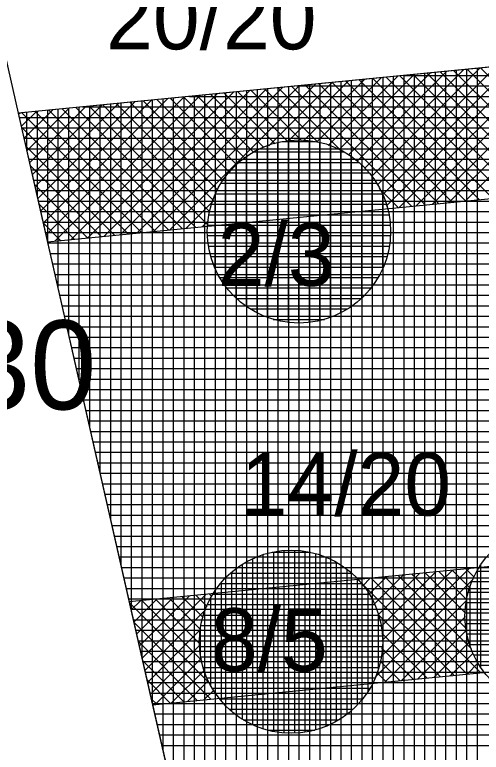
# Model space of a CAD drawing. Extents: x -566461 to -565198, y -1096301 to -1095707.
# Drawn here: x -566355.72 to -566346.81, y -1095854.4 to -1095840.31 of the extents above; entities that cross this region are included whole.
import ezdxf

# ---------------------------------------------------------------- set-up
doc = ezdxf.new("R2010")
doc.units = 0
for name, color, linetype in [('Vrstva 1', 7, 'Continuous'), ('Vrstva 17', 7, 'Continuous'), ('Vrstva 40', 7, 'Continuous'), ('Vrstva 41', 7, 'Continuous'), ('Vrstva 42', 7, 'Continuous'), ('Vrstva 43', 7, 'Continuous'), ('Vrstva 44', 7, 'Continuous')]:
    doc.layers.add(name, color=color, linetype=linetype)

msp = doc.modelspace()

# ---------------------------------------------------------------- linework, layer by layer
at = {"layer": 'Vrstva 1'}
for p, q in [((-566364.8, -1095801.88), (-566355.65, -1095842.19)), ((-566305.22, -1095837.26), (-566355.65, -1095842.19)), ((-566355.65, -1095842.19), (-566351.09, -1095862.29))]:
    msp.add_line(p, q, dxfattribs=at)
at = {"layer": 'Vrstva 41'}
for p, q in [((-566345.583, -1095841.206), (-566348.367, -1095843.989)), ((-566345.269, -1095841.175), (-566348.053, -1095843.959)), ((-566344.956, -1095841.145), (-566347.74, -1095843.928)), ((-566344.642, -1095841.114), (-566347.426, -1095843.898)), ((-566344.329, -1095841.083), (-566347.113, -1095843.867)), ((-566346.837, -1095841.328), (-566348.907, -1095843.399)), ((-566346.523, -1095841.298), (-566348.794, -1095843.568)), ((-566346.21, -1095841.267), (-566348.698, -1095843.755)), ((-566345.896, -1095841.236), (-566348.624, -1095843.964)), ((-566347.078, -1095841.352), (-566345.492, -1095842.938)), ((-566346.82, -1095841.327), (-566345.39, -1095842.757)), ((-566348.404, -1095841.482), (-566349.729, -1095842.806)), ((-566348.091, -1095841.451), (-566349.529, -1095842.889)), ((-566347.777, -1095841.42), (-566349.349, -1095842.992)), ((-566347.464, -1095841.39), (-566349.185, -1095843.111)), ((-566347.15, -1095841.359), (-566349.038, -1095843.247)), ((-566348.366, -1095841.478), (-566346.079, -1095843.766)), ((-566348.109, -1095841.453), (-566345.821, -1095843.741)), ((-566347.851, -1095841.428), (-566345.665, -1095843.613)), ((-566347.593, -1095841.402), (-566345.635, -1095843.36)), ((-566347.336, -1095841.377), (-566345.576, -1095843.137)), ((-566349.972, -1095841.635), (-566352.755, -1095844.418)), ((-566349.658, -1095841.604), (-566350.866, -1095842.812)), ((-566349.345, -1095841.574), (-566350.496, -1095842.725)), ((-566349.031, -1095841.543), (-566350.205, -1095842.716)), ((-566348.718, -1095841.512), (-566349.952, -1095842.746)), ((-566349.912, -1095841.629), (-566347.624, -1095843.917)), ((-566349.655, -1095841.604), (-566347.367, -1095843.892)), ((-566349.397, -1095841.579), (-566347.109, -1095843.867)), ((-566349.139, -1095841.554), (-566346.851, -1095843.841)), ((-566348.882, -1095841.528), (-566346.594, -1095843.816)), ((-566348.624, -1095841.503), (-566346.336, -1095843.791)), ((-566351.226, -1095841.757), (-566354.009, -1095844.541)), ((-566350.912, -1095841.727), (-566353.696, -1095844.51)), ((-566350.599, -1095841.696), (-566353.382, -1095844.48)), ((-566350.285, -1095841.666), (-566353.069, -1095844.449)), ((-566351.458, -1095841.78), (-566350.511, -1095842.727)), ((-566351.201, -1095841.755), (-566350.241, -1095842.714)), ((-566350.943, -1095841.73), (-566349.92, -1095842.752)), ((-566350.685, -1095841.705), (-566349.47, -1095842.92)), ((-566350.428, -1095841.679), (-566348.14, -1095843.967)), ((-566350.17, -1095841.654), (-566347.882, -1095843.942)), ((-566352.793, -1095841.911), (-566355.174, -1095844.291)), ((-566352.48, -1095841.88), (-566355.121, -1095844.522)), ((-566352.166, -1095841.849), (-566354.95, -1095844.633)), ((-566351.853, -1095841.819), (-566354.636, -1095844.602)), ((-566351.539, -1095841.788), (-566354.323, -1095844.572)), ((-566352.746, -1095841.906), (-566351.474, -1095843.179)), ((-566352.489, -1095841.881), (-566351.32, -1095843.05)), ((-566352.231, -1095841.856), (-566351.148, -1095842.939)), ((-566351.974, -1095841.831), (-566350.957, -1095842.847)), ((-566351.716, -1095841.805), (-566350.746, -1095842.775)), ((-566354.047, -1095842.033), (-566355.383, -1095843.369)), ((-566353.734, -1095842.003), (-566355.33, -1095843.599)), ((-566353.42, -1095841.972), (-566355.278, -1095843.83)), ((-566353.107, -1095841.941), (-566355.226, -1095844.061)), ((-566354.292, -1095842.057), (-566352.022, -1095844.328)), ((-566354.035, -1095842.032), (-566351.987, -1095844.079)), ((-566353.777, -1095842.007), (-566351.923, -1095843.861)), ((-566353.519, -1095841.982), (-566351.837, -1095843.664)), ((-566353.262, -1095841.957), (-566351.733, -1095843.485)), ((-566353.004, -1095841.931), (-566351.612, -1095843.324)), ((-566355.615, -1095842.187), (-566355.644, -1095842.216)), ((-566355.301, -1095842.156), (-566355.592, -1095842.447)), ((-566355.581, -1095842.183), (-566353.293, -1095844.471)), ((-566354.988, -1095842.125), (-566355.54, -1095842.677)), ((-566354.674, -1095842.095), (-566355.487, -1095842.908)), ((-566354.361, -1095842.064), (-566355.435, -1095843.138)), ((-566355.323, -1095842.158), (-566353.035, -1095844.446)), ((-566355.065, -1095842.133), (-566352.778, -1095844.421)), ((-566354.808, -1095842.108), (-566352.52, -1095844.395)), ((-566354.55, -1095842.082), (-566352.262, -1095844.37)), ((-566355.589, -1095842.457), (-566353.551, -1095844.496)), ((-566355.506, -1095842.823), (-566353.808, -1095844.521)), ((-566355.424, -1095843.189), (-566354.066, -1095844.547)), ((-566355.341, -1095843.555), (-566354.324, -1095844.572)), ((-566348.76, -1095843.63), (-566348.397, -1095843.992)), ((-566351.928, -1095843.874), (-566352.442, -1095844.388)), ((-566355.258, -1095843.92), (-566354.581, -1095844.597)), ((-566355.175, -1095844.286), (-566354.839, -1095844.622)), ((-566352.015, -1095844.244), (-566352.128, -1095844.357)), ((-566347.047, -1095850.894), (-566348.729, -1095852.576)), ((-566347.361, -1095850.925), (-566348.7, -1095852.264)), ((-566347.363, -1095850.925), (-566347.027, -1095851.261)), ((-566347.105, -1095850.9), (-566346.946, -1095851.059)), ((-566346.847, -1095850.875), (-566346.845, -1095850.877)), ((-566348.928, -1095851.078), (-566349.069, -1095851.219)), ((-566348.615, -1095851.047), (-566348.953, -1095851.386)), ((-566348.909, -1095851.076), (-566347.078, -1095852.907)), ((-566348.301, -1095851.017), (-566348.855, -1095851.57)), ((-566347.988, -1095850.986), (-566348.778, -1095851.776)), ((-566347.674, -1095850.955), (-566348.724, -1095852.006)), ((-566348.651, -1095851.051), (-566346.82, -1095852.882)), ((-566348.393, -1095851.026), (-566346.994, -1095852.425)), ((-566348.136, -1095851), (-566347.093, -1095852.043)), ((-566347.878, -1095850.975), (-566347.109, -1095851.744)), ((-566347.62, -1095850.95), (-566347.082, -1095851.488)), ((-566349.166, -1095851.101), (-566347.335, -1095852.932)), ((-566346.962, -1095851.092), (-566348.837, -1095852.967)), ((-566353.003, -1095851.476), (-566353.444, -1095851.917)), ((-566352.69, -1095851.446), (-566353.391, -1095852.147)), ((-566352.376, -1095851.415), (-566353.339, -1095852.377)), ((-566353.289, -1095851.504), (-566352.143, -1095852.65)), ((-566352.063, -1095851.384), (-566353.286, -1095852.608)), ((-566353.031, -1095851.479), (-566352.179, -1095852.331)), ((-566352.773, -1095851.454), (-566352.165, -1095852.063)), ((-566352.516, -1095851.429), (-566352.116, -1095851.828)), ((-566352.258, -1095851.403), (-566352.044, -1095851.617)), ((-566352, -1095851.378), (-566351.952, -1095851.427)), ((-566347.083, -1095851.496), (-566348.648, -1095853.06)), ((-566353.527, -1095851.548), (-566351.982, -1095853.093)), ((-566353.317, -1095851.507), (-566353.496, -1095851.686)), ((-566352.064, -1095851.668), (-566353.234, -1095852.838)), ((-566348.779, -1095851.772), (-566347.593, -1095852.957)), ((-566353.444, -1095851.915), (-566351.973, -1095853.385)), ((-566347.112, -1095851.807), (-566348.334, -1095853.03)), ((-566352.163, -1095852.05), (-566353.182, -1095853.069)), ((-566347.089, -1095852.068), (-566348.021, -1095852.999)), ((-566348.707, -1095852.126), (-566347.851, -1095852.982)), ((-566353.361, -1095852.281), (-566352.231, -1095853.411)), ((-566352.178, -1095852.348), (-566353.129, -1095853.299)), ((-566347.038, -1095852.299), (-566347.707, -1095852.968)), ((-566348.711, -1095852.405), (-566348.108, -1095853.008)), ((-566352.151, -1095852.604), (-566353.036, -1095853.489)), ((-566346.963, -1095852.507), (-566347.394, -1095852.938)), ((-566353.278, -1095852.647), (-566352.489, -1095853.436)), ((-566348.739, -1095852.66), (-566348.366, -1095853.033)), ((-566346.865, -1095852.692), (-566347.08, -1095852.907)), ((-566352.095, -1095852.831), (-566352.723, -1095853.459)), ((-566348.803, -1095852.878), (-566348.624, -1095853.058)), ((-566353.194, -1095853.013), (-566352.746, -1095853.461)), ((-566352.014, -1095853.032), (-566352.409, -1095853.428)), ((-566348.889, -1095853.076), (-566348.881, -1095853.083)), ((-566351.913, -1095853.215), (-566352.096, -1095853.397)), ((-566353.111, -1095853.379), (-566353.004, -1095853.486))]:
    msp.add_line(p, q, dxfattribs=at)
at = {"layer": 'Vrstva 42'}
for points in [[(-566355.65, -1095842.19), (-566355.093, -1095844.647), (-566304.64, -1095839.715), (-566305.22, -1095837.26)], [(-566353.532, -1095851.528), (-566353.085, -1095853.494), (-566302.553, -1095848.555), (-566303.017, -1095846.59)]]:
    msp.add_lwpolyline(points, close=True, dxfattribs=at)
at = {"layer": 'Vrstva 43'}
for p, q in [((-566347.09, -1095841.353), (-566347.09, -1095861.982)), ((-566346.89, -1095841.334), (-566346.89, -1095861.966)), ((-566348.49, -1095841.49), (-566348.49, -1095862.09)), ((-566348.29, -1095841.47), (-566348.29, -1095862.074)), ((-566348.285, -1095841.47), (-566304.227, -1095841.47)), ((-566348.09, -1095841.451), (-566348.09, -1095862.059)), ((-566347.89, -1095841.431), (-566347.89, -1095862.043)), ((-566347.69, -1095841.412), (-566347.69, -1095862.028)), ((-566347.49, -1095841.392), (-566347.49, -1095862.012)), ((-566347.29, -1095841.373), (-566347.29, -1095861.997)), ((-566349.89, -1095841.627), (-566349.89, -1095862.197)), ((-566349.69, -1095841.607), (-566349.69, -1095862.182)), ((-566349.49, -1095841.588), (-566349.49, -1095862.167)), ((-566349.29, -1095841.568), (-566349.29, -1095862.151)), ((-566349.09, -1095841.549), (-566349.09, -1095862.136)), ((-566348.89, -1095841.529), (-566348.89, -1095862.12)), ((-566348.69, -1095841.51), (-566348.69, -1095862.105)), ((-566351.29, -1095841.764), (-566351.29, -1095861.408)), ((-566351.09, -1095841.744), (-566351.09, -1095862.29)), ((-566350.89, -1095841.725), (-566350.89, -1095862.275)), ((-566350.69, -1095841.705), (-566350.69, -1095862.259)), ((-566350.49, -1095841.686), (-566350.49, -1095862.244)), ((-566350.331, -1095841.67), (-566304.18, -1095841.67)), ((-566350.29, -1095841.666), (-566350.29, -1095862.228)), ((-566350.09, -1095841.646), (-566350.09, -1095862.213)), ((-566352.89, -1095841.92), (-566352.89, -1095854.356)), ((-566352.69, -1095841.901), (-566352.69, -1095855.237)), ((-566352.49, -1095841.881), (-566352.49, -1095856.119)), ((-566352.377, -1095841.87), (-566304.132, -1095841.87)), ((-566352.29, -1095841.862), (-566352.29, -1095857.001)), ((-566352.09, -1095841.842), (-566352.09, -1095857.882)), ((-566351.89, -1095841.822), (-566351.89, -1095858.764)), ((-566351.69, -1095841.803), (-566351.69, -1095859.645)), ((-566351.49, -1095841.783), (-566351.49, -1095860.527)), ((-566354.29, -1095842.057), (-566354.29, -1095848.185)), ((-566354.09, -1095842.037), (-566354.09, -1095849.066)), ((-566353.89, -1095842.018), (-566353.89, -1095849.948)), ((-566353.69, -1095841.998), (-566353.69, -1095850.829)), ((-566353.49, -1095841.979), (-566353.49, -1095851.711)), ((-566353.29, -1095841.959), (-566353.29, -1095852.593)), ((-566353.09, -1095841.94), (-566353.09, -1095853.474)), ((-566355.49, -1095842.174), (-566355.49, -1095842.895)), ((-566355.29, -1095842.155), (-566355.29, -1095843.777)), ((-566355.09, -1095842.135), (-566355.09, -1095844.658)), ((-566354.89, -1095842.116), (-566354.89, -1095845.54)), ((-566354.69, -1095842.096), (-566354.69, -1095846.422)), ((-566354.49, -1095842.077), (-566354.49, -1095847.303)), ((-566354.423, -1095842.07), (-566304.085, -1095842.07)), ((-566355.632, -1095842.27), (-566304.038, -1095842.27)), ((-566355.586, -1095842.47), (-566303.991, -1095842.47)), ((-566355.541, -1095842.67), (-566303.944, -1095842.67)), ((-566355.496, -1095842.87), (-566303.897, -1095842.87)), ((-566355.45, -1095843.07), (-566303.849, -1095843.07)), ((-566355.405, -1095843.27), (-566303.802, -1095843.27)), ((-566355.36, -1095843.47), (-566303.755, -1095843.47)), ((-566355.314, -1095843.67), (-566303.708, -1095843.67)), ((-566355.269, -1095843.87), (-566303.661, -1095843.87)), ((-566355.223, -1095844.07), (-566303.613, -1095844.07)), ((-566355.178, -1095844.27), (-566303.566, -1095844.27)), ((-566355.133, -1095844.47), (-566303.519, -1095844.47)), ((-566355.087, -1095844.67), (-566303.472, -1095844.67)), ((-566355.042, -1095844.87), (-566303.425, -1095844.87)), ((-566354.997, -1095845.07), (-566303.378, -1095845.07)), ((-566354.951, -1095845.27), (-566303.33, -1095845.27)), ((-566354.906, -1095845.47), (-566303.283, -1095845.47)), ((-566354.861, -1095845.67), (-566303.236, -1095845.67)), ((-566354.815, -1095845.87), (-566303.189, -1095845.87)), ((-566354.77, -1095846.07), (-566303.142, -1095846.07)), ((-566354.724, -1095846.27), (-566303.094, -1095846.27)), ((-566354.679, -1095846.47), (-566303.047, -1095846.47)), ((-566354.634, -1095846.67), (-566303, -1095846.67)), ((-566354.588, -1095846.87), (-566302.953, -1095846.87)), ((-566354.543, -1095847.07), (-566302.906, -1095847.07)), ((-566354.498, -1095847.27), (-566302.859, -1095847.27)), ((-566354.452, -1095847.47), (-566302.811, -1095847.47)), ((-566354.407, -1095847.67), (-566302.764, -1095847.67)), ((-566354.361, -1095847.87), (-566302.717, -1095847.87)), ((-566354.316, -1095848.07), (-566302.67, -1095848.07)), ((-566354.271, -1095848.27), (-566302.623, -1095848.27)), ((-566354.225, -1095848.47), (-566302.575, -1095848.47)), ((-566354.18, -1095848.67), (-566302.528, -1095848.67)), ((-566354.135, -1095848.87), (-566302.481, -1095848.87)), ((-566354.089, -1095849.07), (-566302.434, -1095849.07)), ((-566354.044, -1095849.27), (-566302.387, -1095849.27)), ((-566353.998, -1095849.47), (-566302.34, -1095849.47)), ((-566353.953, -1095849.67), (-566302.292, -1095849.67)), ((-566353.908, -1095849.87), (-566302.245, -1095849.87)), ((-566353.862, -1095850.07), (-566302.198, -1095850.07)), ((-566353.817, -1095850.27), (-566302.151, -1095850.27)), ((-566353.772, -1095850.47), (-566302.104, -1095850.47)), ((-566353.726, -1095850.67), (-566302.056, -1095850.67)), ((-566353.681, -1095850.87), (-566302.009, -1095850.87)), ((-566353.635, -1095851.07), (-566301.962, -1095851.07)), ((-566353.59, -1095851.27), (-566301.915, -1095851.27)), ((-566353.545, -1095851.47), (-566301.868, -1095851.47)), ((-566353.499, -1095851.67), (-566301.821, -1095851.67)), ((-566353.454, -1095851.87), (-566301.773, -1095851.87)), ((-566353.409, -1095852.07), (-566301.726, -1095852.07)), ((-566353.363, -1095852.27), (-566301.679, -1095852.27)), ((-566353.318, -1095852.47), (-566301.632, -1095852.47)), ((-566353.272, -1095852.67), (-566301.585, -1095852.67)), ((-566353.227, -1095852.87), (-566301.537, -1095852.87)), ((-566353.182, -1095853.07), (-566301.49, -1095853.07)), ((-566353.136, -1095853.27), (-566301.443, -1095853.27)), ((-566353.091, -1095853.47), (-566301.396, -1095853.47)), ((-566353.046, -1095853.67), (-566301.349, -1095853.67)), ((-566353, -1095853.87), (-566301.302, -1095853.87)), ((-566352.955, -1095854.07), (-566301.254, -1095854.07)), ((-566352.909, -1095854.27), (-566301.207, -1095854.27))]:
    msp.add_line(p, q, dxfattribs=at)
msp.add_lwpolyline([(-566355.65, -1095842.19), (-566351.09, -1095862.29), (-566300.24, -1095858.37), (-566305.22, -1095837.26)], close=True, dxfattribs=at)
at = {"layer": 'Vrstva 44'}
for p, q in [((-566350.69, -1095846.153), (-566350.69, -1095842.748)), ((-566350.61, -1095842.73), (-566349.976, -1095842.73)), ((-566350.49, -1095846.188), (-566350.49, -1095842.713)), ((-566350.29, -1095846.198), (-566350.29, -1095842.701)), ((-566350.09, -1095846.187), (-566350.09, -1095842.712)), ((-566349.89, -1095846.152), (-566349.89, -1095842.748)), ((-566351.09, -1095846.006), (-566351.09, -1095842.894)), ((-566350.89, -1095846.092), (-566350.89, -1095842.807)), ((-566349.69, -1095846.094), (-566349.69, -1095842.808)), ((-566349.49, -1095846.005), (-566349.49, -1095842.895)), ((-566351.29, -1095845.884), (-566351.29, -1095843.016)), ((-566351.153, -1095842.93), (-566349.426, -1095842.93)), ((-566349.29, -1095845.884), (-566349.29, -1095843.016)), ((-566351.49, -1095845.723), (-566351.49, -1095843.177)), ((-566351.436, -1095843.13), (-566349.144, -1095843.13)), ((-566349.09, -1095845.722), (-566349.09, -1095843.178)), ((-566351.632, -1095843.33), (-566348.946, -1095843.33)), ((-566351.69, -1095845.497), (-566351.69, -1095843.402)), ((-566348.89, -1095845.5), (-566348.89, -1095843.403)), ((-566351.777, -1095843.53), (-566348.804, -1095843.53)), ((-566351.89, -1095845.158), (-566351.89, -1095843.745)), ((-566351.884, -1095843.73), (-566348.696, -1095843.73)), ((-566348.69, -1095845.154), (-566348.69, -1095843.742)), ((-566351.959, -1095843.93), (-566348.62, -1095843.93)), ((-566352.009, -1095844.13), (-566348.571, -1095844.13)), ((-566352.035, -1095844.33), (-566348.546, -1095844.33)), ((-566352.038, -1095844.53), (-566348.543, -1095844.53)), ((-566352.016, -1095844.73), (-566348.563, -1095844.73)), ((-566351.971, -1095844.93), (-566348.608, -1095844.93)), ((-566351.901, -1095845.13), (-566348.68, -1095845.13)), ((-566351.802, -1095845.33), (-566348.779, -1095845.33)), ((-566351.664, -1095845.53), (-566348.915, -1095845.53)), ((-566351.482, -1095845.73), (-566349.098, -1095845.73)), ((-566351.222, -1095845.93), (-566349.358, -1095845.93)), ((-566350.779, -1095846.13), (-566349.805, -1095846.13)), ((-566350.97, -1095853.956), (-566350.97, -1095850.624)), ((-566350.804, -1095850.58), (-566350.071, -1095850.58)), ((-566350.77, -1095854.007), (-566350.77, -1095850.572)), ((-566350.57, -1095854.033), (-566350.57, -1095850.545)), ((-566350.37, -1095854.037), (-566350.37, -1095850.543)), ((-566350.17, -1095854.018), (-566350.17, -1095850.563)), ((-566349.97, -1095853.975), (-566349.97, -1095850.606)), ((-566351.321, -1095850.78), (-566349.559, -1095850.78)), ((-566351.17, -1095853.878), (-566351.17, -1095850.702)), ((-566349.77, -1095853.905), (-566349.77, -1095850.674)), ((-566349.57, -1095853.807), (-566349.57, -1095850.774)), ((-566351.37, -1095853.771), (-566351.37, -1095850.808)), ((-566349.37, -1095853.673), (-566349.37, -1095850.907)), ((-566346.893, -1095850.94), (-566343.847, -1095850.94)), ((-566346.82, -1095852.777), (-566346.82, -1095850.824)), ((-566351.598, -1095850.98), (-566349.283, -1095850.98)), ((-566351.57, -1095853.624), (-566351.57, -1095850.956)), ((-566351.79, -1095851.18), (-566349.088, -1095851.18)), ((-566351.77, -1095853.427), (-566351.77, -1095851.154)), ((-566349.17, -1095853.492), (-566349.17, -1095851.089)), ((-566347.02, -1095852.381), (-566347.02, -1095851.217)), ((-566346.989, -1095851.14), (-566343.751, -1095851.14)), ((-566348.97, -1095853.237), (-566348.97, -1095851.344)), ((-566347.057, -1095851.34), (-566343.684, -1095851.34)), ((-566351.97, -1095853.138), (-566351.97, -1095851.444)), ((-566351.934, -1095851.38), (-566348.948, -1095851.38)), ((-566352.038, -1095851.58), (-566348.841, -1095851.58)), ((-566347.1, -1095851.54), (-566343.641, -1095851.54)), ((-566352.112, -1095851.78), (-566348.767, -1095851.78)), ((-566348.77, -1095852.807), (-566348.77, -1095851.77)), ((-566347.118, -1095851.74), (-566343.622, -1095851.74)), ((-566352.17, -1095852.548), (-566352.17, -1095852.027)), ((-566352.161, -1095851.98), (-566348.72, -1095851.98)), ((-566347.112, -1095851.94), (-566343.626, -1095851.94)), ((-566352.186, -1095852.18), (-566348.695, -1095852.18)), ((-566347.085, -1095852.14), (-566343.655, -1095852.14)), ((-566347.034, -1095852.34), (-566343.707, -1095852.34)), ((-566352.187, -1095852.38), (-566348.694, -1095852.38)), ((-566352.164, -1095852.58), (-566348.714, -1095852.58)), ((-566346.955, -1095852.54), (-566343.785, -1095852.54)), ((-566346.844, -1095852.74), (-566343.895, -1095852.74)), ((-566352.118, -1095852.78), (-566348.762, -1095852.78)), ((-566352.047, -1095852.98), (-566348.834, -1095852.98)), ((-566351.946, -1095853.18), (-566348.934, -1095853.18)), ((-566351.807, -1095853.38), (-566349.073, -1095853.38)), ((-566351.62, -1095853.58), (-566349.258, -1095853.58)), ((-566351.355, -1095853.78), (-566349.523, -1095853.78)), ((-566350.891, -1095853.98), (-566349.987, -1095853.98))]:
    msp.add_line(p, q, dxfattribs=at)
for centre in [(-566350.29, -1095844.45), (-566345.37, -1095851.8), (-566350.44, -1095852.29)]:
    msp.add_circle(centre, 1.75, dxfattribs=at)

# ---------------------------------------------------------------- texts
at = {"layer": 'Vrstva 1'}
msp.add_text('LBK 2b3', height=7, rotation=10.9509, dxfattribs=at).set_placement((-566387.505, -1095842.344))
at = {"layer": 'Vrstva 17'}
msp.add_text('530', height=1.7, dxfattribs=at).set_placement((-566357.95, -1095847.85))
at = {"layer": 'Vrstva 40'}
for s, p in [('20/20', (-566353.97, -1095840.97)), ('2/3', (-566351.84, -1095845.49)), ('14/20', (-566351.4, -1095849.88)), ('8/5', (-566351.97, -1095852.85))]:
    msp.add_text(s, height=1.2, dxfattribs=at).set_placement(p)

doc.saveas('drawing.dxf')
